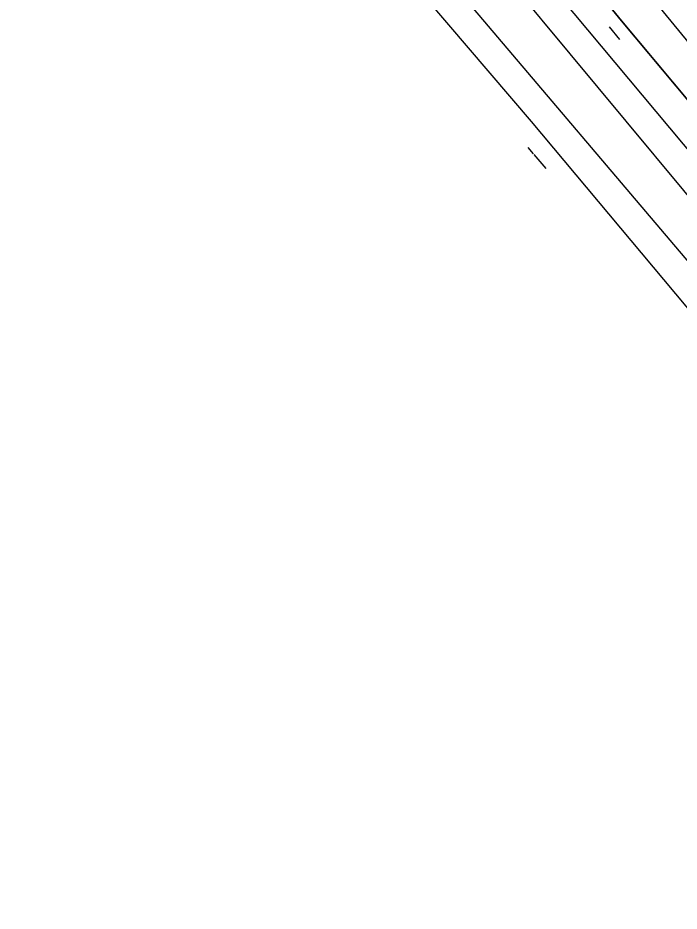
# Model space of a CAD drawing. Extents: x 159888 to 160757, y 384031 to 384746.
# Drawn here: x 159907.8 to 160003.2, y 384311.4 to 384440.1 of the extents above; entities that cross this region are included whole.
import ezdxf

# ---------------------------------------------------------------- set-up
doc = ezdxf.new("R2010")
doc.units = 0
for name, color, linetype in [('IMGEO_Geluidsscherm', 7, 'Continuous'), ('IMGEO_Hek', 7, 'Continuous'), ('IMGEO_Spoor', 7, 'Continuous'), ('IMGEO_Spoorbaan_halfverhard', 7, 'Continuous'), ('IMGEO_Struiken', 7, 'Continuous')]:
    doc.layers.add(name, color=color, linetype=linetype)

msp = doc.modelspace()

# ---------------------------------------------------------------- linework, layer by layer
at = {"layer": 'IMGEO_Geluidsscherm'}
msp.add_lwpolyline([(159928.14, 384520), (159956.3, 384486.06), (159984.45, 384452.39), (159994.86, 384439.66), (160057.87, 384364.37), (160058.58, 384363.52), (160186.92, 384210.17), (160187.62, 384209.32), (160209.14, 384183.62), (160224.18, 384165.6), (160273.86, 384106.4), (160304.38, 384069.77), (160308.05, 384065.41), (160311.65, 384061.14)], dxfattribs=at)
at = {"layer": 'IMGEO_Hek'}
for points in [[(159993.09, 384438.79), (159994.57, 384436.95)], [(159982.18, 384420.48), (159981.42, 384421.42)], [(159982.22, 384420.42), (159983.96, 384418.4)]]:
    msp.add_lwpolyline(points, dxfattribs=at)
at = {"layer": 'IMGEO_Spoor'}
for points in [[(159920.54, 384522.03), (159933.61, 384506.16), (159966.33, 384466.67), (160096.34, 384311.28)], [(159917.5, 384519.5), (159923.77, 384511.88), (159975.05, 384449.8), (160007.84, 384410.37), (160069.03, 384337.3), (160092.96, 384308.5)], [(159911.08, 384514.13), (159965.63, 384450.73), (160011.8, 384396.28), (160059.06, 384339.67), (160080.41, 384314.36)], [(159907.83, 384511.42), (159936.43, 384478.25), (159981.82, 384425.16), (160039.29, 384356.6)]]:
    msp.add_lwpolyline(points, dxfattribs=at)
at = {"layer": 'IMGEO_Spoorbaan_halfverhard'}
msp.add_lwpolyline([(160057.88, 384364.36), (159994.86, 384439.66), (159984.45, 384452.39), (159956.3, 384486.06), (159929.88, 384517.35), (159929.87, 384517.37), (159928.66, 384518.8)], dxfattribs=at)
at = {"layer": 'IMGEO_Struiken'}
msp.add_lwpolyline([(159937.58, 384523.27), (159937.5, 384522.01), (159937.98, 384520.57), (159938.86, 384518.99), (159953.06, 384501.11), (159967.34, 384482.96), (159976.08, 384472.17), (159978.25, 384469.38), (159982.49, 384463.45), (159983.61, 384462.01), (160014.14, 384424.8), (160061.46, 384367.36)], dxfattribs=at)

doc.saveas('drawing.dxf')
